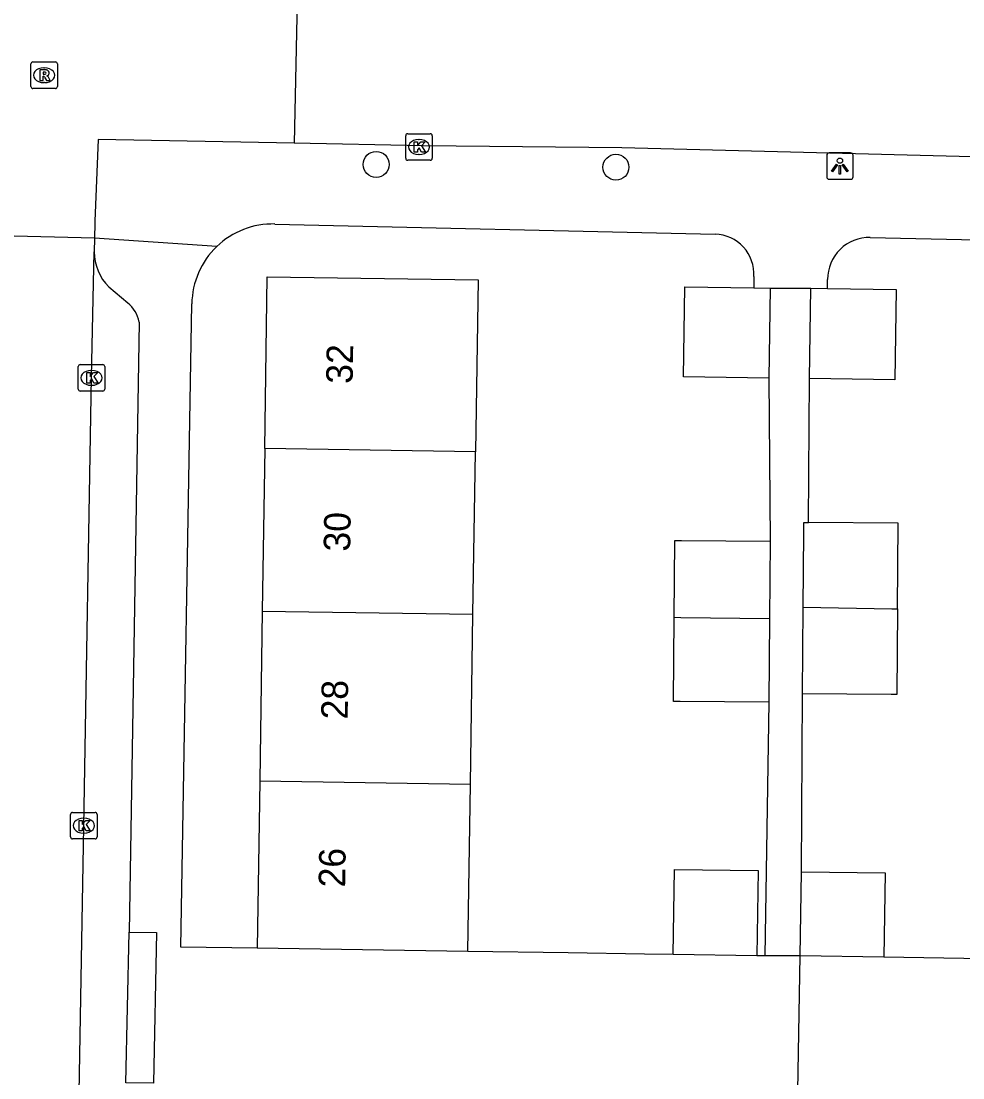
# Model space of a CAD drawing. Extents: x 160026 to 161302, y 384757 to 385701.
# Drawn here: x 160677.09 to 160712.6, y 385098.83 to 385138.66 of the extents above; entities that cross this region are included whole.
import ezdxf

# ---------------------------------------------------------------- set-up
doc = ezdxf.new("R2010")
doc.units = 0
for name, color, linetype in [('IMGEO_Boom', 7, 'Continuous'), ('IMGEO_Kolk', 7, 'Continuous'), ('IMGEO_Lichtpunt', 7, 'Continuous'), ('IMGEO_Pand', 7, 'Continuous'), ('IMGEO_Pand_nummerreeks', 7, 'Continuous'), ('IMGEO_Rijbaan_lokaal_open', 7, 'Continuous'), ('IMGEO_Rioolput', 7, 'Continuous'), ('IMGEO_Voetpad_open', 7, 'Continuous')]:
    doc.layers.add(name, color=color, linetype=linetype)

msp = doc.modelspace()

# ---------------------------------------------------------------- linework, layer by layer
at = {"layer": 'IMGEO_Boom'}
for centre in [(160690.479, 385133.262), (160699.52, 385133.156)]:
    msp.add_circle(centre, 0.489, dxfattribs=at)
at = {"layer": 'IMGEO_Kolk'}
for p, q in [((160691.592, 385133.493), (160691.592, 385134.345)), ((160691.667, 385134.419), (160692.519, 385134.419)), ((160692.593, 385134.345), (160692.593, 385133.493)), ((160692.08, 385134.199), (160692.105, 385134.199)), ((160692.519, 385133.419), (160691.667, 385133.419)), ((160692.103, 385133.639), (160692.078, 385133.639)), ((160679.246, 385124.79), (160679.246, 385125.642)), ((160679.321, 385125.716), (160680.173, 385125.716)), ((160679.734, 385125.496), (160679.759, 385125.496)), ((160680.247, 385125.642), (160680.247, 385124.79)), ((160680.173, 385124.716), (160679.321, 385124.716)), ((160679.757, 385124.936), (160679.732, 385124.936)), ((160678.954, 385107.91), (160678.954, 385108.762)), ((160679.029, 385108.836), (160679.881, 385108.836)), ((160679.955, 385108.762), (160679.955, 385107.91)), ((160679.442, 385108.616), (160679.467, 385108.616)), ((160679.465, 385108.056), (160679.44, 385108.056)), ((160679.881, 385107.836), (160679.029, 385107.836))]:
    msp.add_line(p, q, dxfattribs=at)
for points in [[(160691.592, 385133.493), (160691.592, 385134.345)], [(160691.667, 385134.419), (160692.519, 385134.419)], [(160692.593, 385134.345), (160692.593, 385133.493)], [(160691.913, 385134.119), (160692.036, 385134.119), (160692.036, 385133.968), (160692.166, 385134.119), (160692.33, 385134.119), (160692.184, 385133.968), (160692.337, 385133.719), (160692.185, 385133.719), (160692.1, 385133.883), (160692.036, 385133.816), (160692.036, 385133.719), (160691.913, 385133.719), (160691.913, 385134.119)], [(160692.519, 385133.419), (160691.667, 385133.419)], [(160679.246, 385124.79), (160679.246, 385125.642)], [(160679.321, 385125.716), (160680.173, 385125.716)], [(160680.247, 385125.642), (160680.247, 385124.79)], [(160679.567, 385125.416), (160679.69, 385125.416), (160679.69, 385125.265), (160679.82, 385125.416), (160679.984, 385125.416), (160679.838, 385125.265), (160679.991, 385125.016), (160679.839, 385125.016), (160679.754, 385125.18), (160679.69, 385125.113), (160679.69, 385125.016), (160679.567, 385125.016), (160679.567, 385125.416)], [(160680.173, 385124.716), (160679.321, 385124.716)], [(160678.954, 385107.91), (160678.954, 385108.762)], [(160679.029, 385108.836), (160679.881, 385108.836)], [(160679.955, 385108.762), (160679.955, 385107.91)], [(160679.275, 385108.536), (160679.398, 385108.536), (160679.398, 385108.385), (160679.528, 385108.536), (160679.692, 385108.536), (160679.546, 385108.385), (160679.699, 385108.136), (160679.547, 385108.136), (160679.462, 385108.3), (160679.398, 385108.233), (160679.398, 385108.136), (160679.275, 385108.136), (160679.275, 385108.536)], [(160679.881, 385107.836), (160679.029, 385107.836)]]:
    msp.add_lwpolyline(points, dxfattribs=at)
for centre, start, end in [((160691.669, 385134.343), 91.552, 178.448), ((160691.669, 385134.343), 91.552, 178.448), ((160692.517, 385134.343), 1.552, 88.448), ((160692.517, 385134.343), 1.552, 88.448), ((160691.669, 385133.495), 181.552, 268.448), ((160691.669, 385133.495), 181.552, 268.448), ((160692.517, 385133.495), 271.552, 358.448), ((160692.517, 385133.495), 271.552, 358.448), ((160679.323, 385125.64), 91.552, 178.448), ((160679.323, 385125.64), 91.552, 178.448), ((160680.171, 385125.64), 1.552, 88.448), ((160680.171, 385125.64), 1.552, 88.448), ((160679.323, 385124.792), 181.552, 268.448), ((160679.323, 385124.792), 181.552, 268.448), ((160680.171, 385124.792), 271.552, 358.448), ((160680.171, 385124.792), 271.552, 358.448), ((160679.031, 385108.76), 91.552, 178.448), ((160679.031, 385108.76), 91.552, 178.448), ((160679.879, 385108.76), 1.552, 88.448), ((160679.879, 385108.76), 1.552, 88.448), ((160679.031, 385107.912), 181.552, 268.448), ((160679.031, 385107.912), 181.552, 268.448), ((160679.879, 385107.912), 271.552, 358.448), ((160679.879, 385107.912), 271.552, 358.448)]:
    msp.add_arc(centre, 0.0765, start, end, dxfattribs=at)
for centre, major_axis, ratio, start_param, end_param in [((160692.079, 385133.919), (-0.387, 0.002), 0.722429, 4.712389, 7.853982), ((160692.104, 385133.919), (-0.39, 0.002), 0.717154, 1.570796, 4.712389), ((160679.733, 385125.216), (-0.387, 0.002), 0.722429, 4.712389, 7.853982), ((160679.758, 385125.216), (-0.39, 0.002), 0.717154, 1.570796, 4.712389), ((160679.441, 385108.336), (-0.387, 0.002), 0.722429, 4.712389, 7.853982), ((160679.466, 385108.336), (-0.39, 0.002), 0.717154, 1.570796, 4.712389)]:
    msp.add_ellipse(centre, major_axis=major_axis, ratio=ratio, start_param=start_param, end_param=end_param, dxfattribs=at)
at = {"layer": 'IMGEO_Lichtpunt'}
for p, q in [((160707.467, 385133.605), (160707.467, 385132.798)), ((160707.467, 385133.605), (160707.467, 385132.798)), ((160708.369, 385133.7), (160707.561, 385133.7)), ((160708.369, 385133.7), (160707.561, 385133.7)), ((160708.463, 385132.798), (160708.463, 385133.605)), ((160708.463, 385132.798), (160708.463, 385133.605)), ((160707.561, 385132.704), (160708.369, 385132.704)), ((160707.561, 385132.704), (160708.369, 385132.704))]:
    msp.add_line(p, q, dxfattribs=at)
for points in [[(160707.841, 385133.269), (160707.88, 385133.241), (160707.692, 385132.979), (160707.654, 385133.006), (160707.841, 385133.269)], [(160707.943, 385133.221), (160707.99, 385133.221), (160707.99, 385132.899), (160707.943, 385132.899), (160707.943, 385133.221)], [(160708.053, 385133.241), (160708.091, 385133.268), (160708.278, 385133.006), (160708.239, 385132.978), (160708.053, 385133.241)]]:
    msp.add_lwpolyline(points, dxfattribs=at)
msp.add_circle((160707.966, 385133.403), 0.0994, dxfattribs=at)
for centre, start, end in [((160707.561, 385133.605), 90, 180), ((160707.561, 385133.605), 90, 180), ((160708.369, 385133.605), 0, 90), ((160708.369, 385133.605), 0, 90), ((160707.561, 385132.798), 180, 270), ((160707.561, 385132.798), 180, 270), ((160708.369, 385132.798), 270, 0), ((160708.369, 385132.798), 270, 360)]:
    msp.add_arc(centre, 0.0946, start, end, dxfattribs=at)
at = {"layer": 'IMGEO_Pand'}
for points in [[(160686.276, 385122.548), (160686.373, 385129.03), (160694.319, 385128.911), (160694.222, 385122.429)], [(160705.279, 385125.203), (160702.066, 385125.252), (160702.117, 385128.65), (160704.723, 385128.611)], [(160704.723, 385128.611), (160705.33, 385128.602)], [(160705.33, 385128.602), (160705.279, 385125.203)], [(160706.822, 385125.194), (160706.873, 385128.592)], [(160707.503, 385128.583), (160710.086, 385128.544), (160710.035, 385125.145), (160706.822, 385125.194)], [(160706.873, 385128.592), (160707.503, 385128.583)], [(160686.276, 385122.548), (160686.184, 385116.425)], [(160694.222, 385122.429), (160686.276, 385122.548)], [(160694.13, 385116.306), (160694.222, 385122.429)], [(160706.577, 385116.576), (160706.602, 385119.376), (160706.606, 385119.769), (160706.775, 385119.767)], [(160710.135, 385116.507), (160710.163, 385119.737), (160706.775, 385119.767)], [(160701.719, 385116.193), (160701.744, 385119.09), (160701.99, 385119.088), (160705.334, 385119.059)], [(160705.334, 385119.059), (160705.309, 385116.139)], [(160686.184, 385116.425), (160686.088, 385110.024)], [(160686.184, 385116.425), (160694.13, 385116.306)], [(160694.034, 385109.905), (160694.13, 385116.306)], [(160706.549, 385113.307), (160706.577, 385116.576)], [(160710.135, 385116.507), (160710.106, 385113.276), (160709.893, 385113.278), (160706.549, 385113.307)], [(160706.577, 385116.576), (160709.921, 385116.511), (160710.135, 385116.507)], [(160705.282, 385112.99), (160701.938, 385113.019), (160701.692, 385113.021), (160701.719, 385116.193)], [(160701.719, 385116.193), (160701.965, 385116.189), (160705.309, 385116.139)], [(160705.309, 385116.139), (160705.282, 385112.99)], [(160686.088, 385110.024), (160685.994, 385103.713)], [(160686.088, 385110.024), (160694.034, 385109.905)], [(160693.94, 385103.594), (160694.034, 385109.905)], [(160701.674, 385103.478), (160701.722, 385106.689), (160704.885, 385106.642), (160704.837, 385103.431)], [(160706.463, 385103.423), (160706.511, 385106.601)], [(160706.511, 385106.601), (160709.672, 385106.554), (160709.624, 385103.376)], [(160693.94, 385103.594), (160685.994, 385103.713)], [(160704.837, 385103.431), (160701.674, 385103.478)], [(160709.624, 385103.376), (160706.463, 385103.423)]]:
    msp.add_lwpolyline(points, dxfattribs=at)
at = {"layer": 'IMGEO_Rijbaan_lokaal_open'}
for points in [[(160687.51, 385140.037), (160687.39, 385134.058)], [(160687.39, 385134.058), (160679.996, 385134.203), (160679.87, 385131.125), (160679.867, 385131.047), (160679.856, 385130.476)], [(160716.477, 385133.494), (160712.957, 385133.545), (160699.748, 385133.884), (160692.248, 385133.963), (160687.39, 385134.058)], [(160679.856, 385130.476), (160676.331, 385130.575)], [(160679.856, 385130.476), (160679.847, 385129.968)], [(160678.814, 385071.719), (160679.452, 385108.309), (160679.745, 385125.241), (160679.847, 385129.968)]]:
    msp.add_lwpolyline(points, dxfattribs=at)
at = {"layer": 'IMGEO_Rioolput'}
for p, q in [((160677.457, 385136.198), (160677.457, 385137.05)), ((160677.532, 385137.124), (160678.384, 385137.124)), ((160678.458, 385137.05), (160678.458, 385136.198)), ((160677.945, 385136.904), (160677.97, 385136.904)), ((160677.968, 385136.344), (160677.943, 385136.344)), ((160678.384, 385136.124), (160677.532, 385136.124))]:
    msp.add_line(p, q, dxfattribs=at)
for points in [[(160677.457, 385136.198), (160677.457, 385137.05)], [(160677.532, 385137.124), (160678.384, 385137.124)], [(160678.458, 385137.05), (160678.458, 385136.198)], [(160678.046, 385136.822), (160677.794, 385136.824), (160677.794, 385136.424)], [(160677.972, 385136.743), (160677.918, 385136.743), (160677.918, 385136.662)], [(160677.918, 385136.662), (160677.97, 385136.662)], [(160677.794, 385136.424), (160677.918, 385136.424), (160677.918, 385136.586), (160677.929, 385136.586)], [(160677.976, 385136.557), (160678.047, 385136.424), (160678.187, 385136.424), (160678.122, 385136.55)], [(160678.384, 385136.124), (160677.532, 385136.124)]]:
    msp.add_lwpolyline(points, dxfattribs=at)
for centre, radius, start, end in [((160677.534, 385137.048), 0.0765, 91.552, 178.448), ((160677.534, 385137.048), 0.0765, 91.552, 178.448), ((160678.382, 385137.048), 0.0765, 1.552, 88.448), ((160678.382, 385137.048), 0.0765, 1.552, 88.448), ((160677.954, 385136.851), 0.19, 274.7715, 282.9687), ((160677.978, 385136.647), 0.0964, 77.0061, 93.1865), ((160677.992, 385136.704), 0.0378, 276.6634, 79.6772), ((160678.045, 385136.712), 0.109, 350.3612, 89.416), ((160678.043, 385136.712), 0.112, 277.5842, 350.9817), ((160678.027, 385136.497), 0.108, 29.5134, 73.7905), ((160677.534, 385136.2), 0.0765, 181.552, 268.448), ((160677.534, 385136.2), 0.0765, 181.552, 268.448), ((160677.928, 385136.533), 0.0533, 26.0293, 88.6989), ((160678.382, 385136.2), 0.0765, 271.552, 358.448), ((160678.382, 385136.2), 0.0765, 271.552, 358.448)]:
    msp.add_arc(centre, radius, start, end, dxfattribs=at)
for centre, major_axis, ratio, start_param, end_param in [((160677.944, 385136.624), (-0.387, 0.002), 0.722429, 4.712389, 7.853982), ((160677.969, 385136.624), (-0.39, 0.002), 0.717154, 1.570796, 4.712389)]:
    msp.add_ellipse(centre, major_axis=major_axis, ratio=ratio, start_param=start_param, end_param=end_param, dxfattribs=at)
at = {"layer": 'IMGEO_Voetpad_open'}
for points in [[(160686.656, 385131.016), (160703.265, 385130.628)], [(160684.466, 385130.164), (160679.856, 385130.476)], [(160709.111, 385130.508), (160726.926, 385130.121)], [(160704.718, 385129.042), (160704.723, 385128.611)], [(160680.399, 385128.643), (160681.109, 385128.047)], [(160707.503, 385128.583), (160707.501, 385128.926)], [(160705.33, 385128.602), (160706.873, 385128.592)], [(160685.994, 385103.713), (160683.116, 385103.752), (160683.527, 385128.01)], [(160681.548, 385127.317), (160681.162, 385104.326)], [(160729.89, 385127.033), (160729.433, 385103.068), (160718.095, 385103.244), (160714.896, 385103.294), (160709.624, 385103.376)], [(160705.279, 385125.203), (160705.334, 385119.059)], [(160706.775, 385119.767), (160706.822, 385125.194)], [(160706.511, 385106.601), (160706.549, 385113.307)], [(160705.282, 385112.99), (160705.14, 385103.43)], [(160681.162, 385104.326), (160682.202, 385104.305), (160682.085, 385098.627), (160681.044, 385098.648)], [(160681.044, 385098.648), (160681.162, 385104.326)], [(160701.674, 385103.478), (160700.595, 385103.495), (160697.715, 385103.538), (160693.94, 385103.594)], [(160705.14, 385103.43), (160704.837, 385103.431)], [(160706.463, 385103.423), (160705.14, 385103.43)], [(160706.382, 385098.342), (160706.463, 385103.423)]]:
    msp.add_lwpolyline(points, dxfattribs=at)
for centre, radius, start, end in [((160686.584, 385127.961), 3.056, 88.645, 133.8711), ((160703.23, 385129.137), 1.491, 356.3361, 88.6521), ((160709.076, 385128.934), 1.575, 88.7081, 180.2867), ((160681.744, 385129.981), 1.898, 180.3928, 224.8408), ((160686.58, 385127.961), 3.053, 133.8138, 179.0782), ((160680.289, 385127.057), 1.285, 11.6669, 50.3759)]:
    msp.add_arc(centre, radius, start, end, dxfattribs=at)

# ---------------------------------------------------------------- texts
at = {"layer": 'IMGEO_Pand_nummerreeks'}
for s, p in [('32', (160689.592, 385124.987)), ('30', (160689.498, 385118.664)), ('28', (160689.403, 385112.334)), ('26', (160689.308, 385106.002))]:
    msp.add_text(s, height=1, rotation=89.1423, dxfattribs=at).set_placement(p)

doc.saveas('drawing.dxf')
